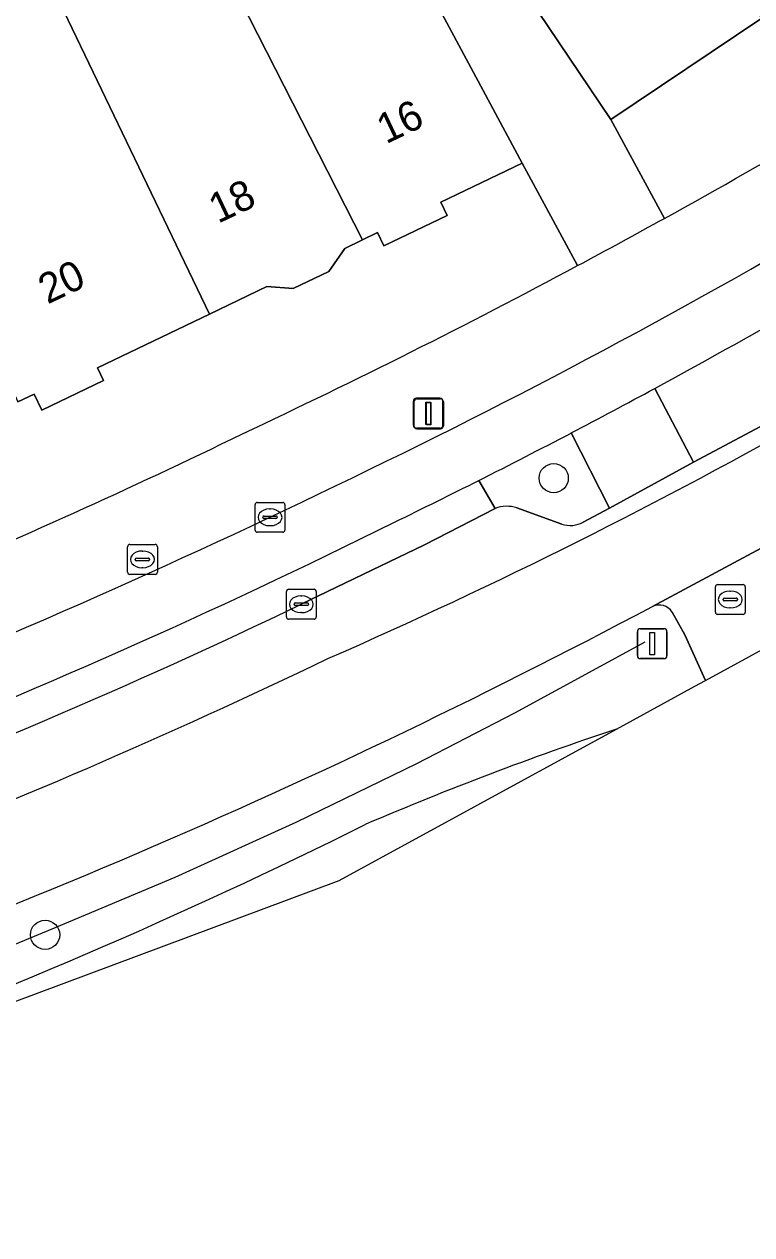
# Model space of a CAD drawing. Extents: x 161798 to 162385, y 382315 to 382833.
# Drawn here: x 162295.9 to 162320.26, y 382494.42 to 382534.95 of the extents above; entities that cross this region are included whole.
import ezdxf

# ---------------------------------------------------------------- set-up
doc = ezdxf.new("R2010")
doc.units = 0
for name, color, linetype in [('IMGEO_Afsluitpaal', 7, 'Continuous'), ('IMGEO_Berm_groen', 7, 'Continuous'), ('IMGEO_Berm_open', 7, 'Continuous'), ('IMGEO_Boom', 7, 'Continuous'), ('IMGEO_Brandkraan', 7, 'Continuous'), ('IMGEO_Erf', 7, 'Continuous'), ('IMGEO_Fietspad_open', 7, 'Continuous'), ('IMGEO_Hek', 7, 'Continuous'), ('IMGEO_Kolk', 7, 'Continuous'), ('IMGEO_Lichtmast', 7, 'Continuous'), ('IMGEO_Pand', 7, 'Continuous'), ('IMGEO_Pand_nummerreeks', 7, 'Continuous'), ('IMGEO_Parkeervlak_open', 7, 'Continuous'), ('IMGEO_Rijbaan_lokaal_gesloten', 7, 'Continuous'), ('IMGEO_Rioolput', 7, 'Continuous'), ('IMGEO_Voetpad_open', 7, 'Continuous')]:
    doc.layers.add(name, color=color, linetype=linetype)

msp = doc.modelspace()

# ---------------------------------------------------------------- linework, layer by layer
at = {"layer": 'IMGEO_Afsluitpaal'}
for p, q in [((162316.526, 382514.711), (162317.316, 382514.711)), ((162317.316, 382514.711), (162316.526, 382514.711)), ((162316.426, 382513.811), (162316.426, 382514.611)), ((162316.426, 382514.611), (162316.426, 382513.811)), ((162317.416, 382514.611), (162317.416, 382513.811)), ((162317.416, 382513.811), (162317.416, 382514.611)), ((162317.316, 382513.711), (162316.526, 382513.711)), ((162316.526, 382513.711), (162317.316, 382513.711))]:
    msp.add_line(p, q, dxfattribs=at)
msp.add_lwpolyline([(162316.846, 382514.586), (162316.996, 382514.586), (162316.996, 382513.836), (162316.846, 382513.836), (162316.846, 382514.586)], dxfattribs=at)
for centre, start, end in [((162316.526, 382514.611), 90, 180), ((162316.526, 382514.611), 90, 180), ((162317.316, 382514.611), 0, 90), ((162317.316, 382514.611), 360, 90), ((162316.526, 382513.811), 180, 270), ((162316.526, 382513.811), 180, 270), ((162317.316, 382513.811), 270, 0), ((162317.316, 382513.811), 270, 0)]:
    msp.add_arc(centre, 0.1, start, end, dxfattribs=at)
at = {"layer": 'IMGEO_Berm_groen'}
for points in [[(162317.011, 382522.756), (162318.304, 382520.283), (162320.545, 382521.48)], [(162314.611, 382518.275), (162315.489, 382518.746), (162314.209, 382521.262)], [(162311.121, 382519.675), (162311.668, 382518.74)], [(162312.395, 382518.754), (162313.899, 382518.211)], [(162318.707, 382512.98), (162318.014, 382514.508), (162317.596, 382515.264)], [(162315.724, 382511.35), (162318.346, 382512.783), (162318.707, 382512.98)]]:
    msp.add_lwpolyline(points, dxfattribs=at)
for centre, radius, start, end in [((162212.702, 382715.356), 219.032, 298.43923, 299.85868), ((162221.302, 382698.243), 199.885, 296.70215, 297.69737), ((162312.052, 382517.692), 1.116, 72.0982, 110.1083), ((162314.18, 382519.082), 0.915, 252.1503, 298.1225), ((162209.611, 382717.286), 228.587, 288.0915, 298.00122), ((162317.147, 382514.963), 0.541, 33.8411, 113.6781), ((162350.004, 382408.425), 108.483, 108.42053, 113.16074), ((162224.976, 382673.566), 184.772, 290.05685, 296.47061)]:
    msp.add_arc(centre, radius, start, end, dxfattribs=at)
at = {"layer": 'IMGEO_Berm_open'}
msp.add_lwpolyline([(162305.176, 382515.528), (162309.3, 382517.521), (162311.668, 382518.74), (162311.121, 382519.675)], dxfattribs=at)
for centre, radius, start, end in [((162214.908, 382710.61), 213.806, 295.89878, 296.7437), ((162206.452, 382722.991), 228.647, 291.37391, 296.44995), ((162212.514, 382708.567), 214.126, 290.59577, 295.64179)]:
    msp.add_arc(centre, radius, start, end, dxfattribs=at)
at = {"layer": 'IMGEO_Boom'}
for centre in [(162313.626, 382519.751), (162296.597, 382504.464)]:
    msp.add_circle(centre, 0.489, dxfattribs=at)
at = {"layer": 'IMGEO_Brandkraan'}
for p, q in [((162299.431, 382517.531), (162300.283, 382517.531)), ((162299.356, 382516.605), (162299.356, 382517.457)), ((162299.658, 382517.074), (162300.056, 382517.074)), ((162299.844, 382517.311), (162299.869, 382517.311)), ((162300.357, 382517.457), (162300.357, 382516.605)), ((162299.615, 382517.025), (162299.615, 382517.037)), ((162300.053, 382516.988), (162299.655, 382516.988)), ((162299.867, 382516.751), (162299.842, 382516.751)), ((162300.099, 382517.037), (162300.099, 382517.025)), ((162300.283, 382516.531), (162299.431, 382516.531))]:
    msp.add_line(p, q, dxfattribs=at)
for points in [[(162299.431, 382517.531), (162300.283, 382517.531)], [(162299.356, 382516.605), (162299.356, 382517.457)], [(162300.357, 382517.457), (162300.357, 382516.605)], [(162300.283, 382516.531), (162299.431, 382516.531)]]:
    msp.add_lwpolyline(points, dxfattribs=at)
for centre, radius, start, end in [((162299.433, 382517.455), 0.0765, 91.552, 178.448), ((162299.433, 382517.455), 0.0765, 91.552, 178.448), ((162300.281, 382517.455), 0.0765, 1.552, 88.448), ((162300.281, 382517.455), 0.0765, 1.552, 88.448), ((162299.655, 382517.034), 0.0403, 85.8775, 175.7526), ((162300.06, 382517.036), 0.0386, 1.7309, 96.639), ((162299.652, 382517.024), 0.0366, 178.938, 274.7102), ((162300.056, 382517.031), 0.043, 264.8664, 352.4533), ((162299.433, 382516.607), 0.0765, 181.552, 268.448), ((162299.433, 382516.607), 0.0765, 181.552, 268.448), ((162300.281, 382516.607), 0.0765, 271.552, 358.448), ((162300.281, 382516.607), 0.0765, 271.552, 358.448)]:
    msp.add_arc(centre, radius, start, end, dxfattribs=at)
for centre, major_axis, ratio, start_param, end_param in [((162299.843, 382517.031), (-0.387, 0.002), 0.722429, 4.712389, 7.853982), ((162299.868, 382517.031), (-0.39, 0.002), 0.717154, 1.570796, 4.712389)]:
    msp.add_ellipse(centre, major_axis=major_axis, ratio=ratio, start_param=start_param, end_param=end_param, dxfattribs=at)
at = {"layer": 'IMGEO_Erf'}
for points in [[(162346.72, 382549.876), (162345.715, 382551.865), (162340.868, 382548.619), (162335.814, 382545.234), (162330.692, 382541.802), (162328.616, 382540.412), (162325.649, 382538.55), (162320.592, 382535.151), (162315.54, 382531.754), (162317.337, 382528.447)], [(162314.427, 382526.864), (162312.565, 382530.293), (162309.842, 382528.985), (162310.056, 382528.539), (162307.938, 382527.522), (162307.723, 382527.969), (162307.223, 382527.729), (162306.628, 382527.443), (162306.099, 382526.669), (162304.907, 382526.097), (162304.017, 382526.164), (162302.098, 382525.243), (162298.349, 382523.442), (162298.553, 382523.017), (162296.494, 382522.029), (162296.236, 382522.566), (162295.69, 382522.304)]]:
    msp.add_lwpolyline(points, dxfattribs=at)
for centre, radius, start, end in [((162201.49, 382738.187), 239.607, 298.91335, 301.88739), ((162201.544, 382737.948), 239.372, 295.13208, 298.13684), ((162213.266, 382705.461), 205.007, 289.04039, 296.02246)]:
    msp.add_arc(centre, radius, start, end, dxfattribs=at)
at = {"layer": 'IMGEO_Fietspad_open'}
for points in [[(162318.304, 382520.283), (162317.011, 382522.756)], [(162314.209, 382521.262), (162315.489, 382518.746), (162318.304, 382520.283)], [(162320.572, 382517.411), (162316.93, 382515.458)], [(162317.596, 382515.264), (162318.014, 382514.508), (162318.707, 382512.98), (162321.604, 382514.564)]]:
    msp.add_lwpolyline(points, dxfattribs=at)
for centre, radius, start, end in [((162210.896, 382719.34), 221.458, 295.84931, 301.04157), ((162212.702, 382715.356), 219.032, 298.43923, 299.85868), ((162212.789, 382714.851), 218.547, 297.64987, 298.48237), ((162212.789, 382714.851), 218.547, 297.64987, 298.48237), ((162221.302, 382698.243), 199.885, 296.70215, 297.69737), ((162186.757, 382767.203), 275.058, 291.84588, 296.0275), ((162214.908, 382710.61), 213.806, 295.89878, 296.7437), ((162206.452, 382722.991), 228.647, 291.37391, 296.44995), ((162317.147, 382514.963), 0.541, 33.8411, 113.6781)]:
    msp.add_arc(centre, radius, start, end, dxfattribs=at)
at = {"layer": 'IMGEO_Hek'}
msp.add_lwpolyline([(162316.673, 382514.262), (162312.308, 382511.879), (162309.031, 382510.186), (162305.011, 382508.232), (162300.94, 382506.386), (162296.821, 382504.651), (162293.878, 382503.434), (162290.971, 382502.298), (162287.319, 382500.957), (162284.503, 382500)], dxfattribs=at)
at = {"layer": 'IMGEO_Kolk'}
for p, q in [((162303.628, 382518.014), (162303.628, 382518.866)), ((162303.703, 382518.94), (162304.555, 382518.94)), ((162304.116, 382518.72), (162304.141, 382518.72)), ((162304.629, 382518.866), (162304.629, 382518.014)), ((162303.887, 382518.434), (162303.887, 382518.446)), ((162304.325, 382518.397), (162303.927, 382518.397)), ((162303.93, 382518.483), (162304.328, 382518.483)), ((162304.371, 382518.446), (162304.371, 382518.434)), ((162304.555, 382517.94), (162303.703, 382517.94)), ((162304.139, 382518.16), (162304.114, 382518.16)), ((162304.675, 382515.103), (162304.675, 382515.955)), ((162304.75, 382516.029), (162305.602, 382516.029)), ((162305.676, 382515.955), (162305.676, 382515.103)), ((162304.934, 382515.523), (162304.934, 382515.535)), ((162305.372, 382515.486), (162304.974, 382515.486)), ((162304.977, 382515.572), (162305.375, 382515.572)), ((162305.163, 382515.809), (162305.188, 382515.809)), ((162305.418, 382515.535), (162305.418, 382515.523)), ((162305.186, 382515.249), (162305.161, 382515.249)), ((162305.602, 382515.029), (162304.75, 382515.029))]:
    msp.add_line(p, q, dxfattribs=at)
for points in [[(162303.628, 382518.014), (162303.628, 382518.866)], [(162303.703, 382518.94), (162304.555, 382518.94)], [(162304.629, 382518.866), (162304.629, 382518.014)], [(162304.555, 382517.94), (162303.703, 382517.94)], [(162304.675, 382515.103), (162304.675, 382515.955)], [(162304.75, 382516.029), (162305.602, 382516.029)], [(162305.676, 382515.955), (162305.676, 382515.103)], [(162305.602, 382515.029), (162304.75, 382515.029)]]:
    msp.add_lwpolyline(points, dxfattribs=at)
for centre, radius, start, end in [((162303.705, 382518.864), 0.0765, 91.552, 178.448), ((162303.705, 382518.864), 0.0765, 91.552, 178.448), ((162304.553, 382518.864), 0.0765, 1.552, 88.448), ((162304.553, 382518.864), 0.0765, 1.552, 88.448), ((162303.927, 382518.443), 0.0403, 85.8775, 175.7526), ((162303.924, 382518.433), 0.0366, 178.938, 274.7102), ((162304.328, 382518.44), 0.043, 264.8664, 352.4533), ((162304.332, 382518.445), 0.0386, 1.7309, 96.639), ((162303.705, 382518.016), 0.0765, 181.552, 268.448), ((162303.705, 382518.016), 0.0765, 181.552, 268.448), ((162304.553, 382518.016), 0.0765, 271.552, 358.448), ((162304.553, 382518.016), 0.0765, 271.552, 358.448), ((162304.752, 382515.953), 0.0765, 91.552, 178.448), ((162304.752, 382515.953), 0.0765, 91.552, 178.448), ((162305.6, 382515.953), 0.0765, 1.552, 88.448), ((162305.6, 382515.953), 0.0765, 1.552, 88.448), ((162304.974, 382515.532), 0.0403, 85.8775, 175.7526), ((162304.971, 382515.522), 0.0366, 178.938, 274.7102), ((162305.375, 382515.529), 0.043, 264.8664, 352.4533), ((162305.379, 382515.534), 0.0386, 1.7309, 96.639), ((162304.752, 382515.105), 0.0765, 181.552, 268.448), ((162304.752, 382515.105), 0.0765, 181.552, 268.448), ((162305.6, 382515.105), 0.0765, 271.552, 358.448), ((162305.6, 382515.105), 0.0765, 271.552, 358.448)]:
    msp.add_arc(centre, radius, start, end, dxfattribs=at)
for centre, major_axis, ratio, start_param, end_param in [((162304.115, 382518.44), (-0.387, 0.002), 0.722429, 4.712389, 7.853982), ((162304.14, 382518.44), (-0.39, 0.002), 0.717154, 1.570796, 4.712389), ((162305.162, 382515.529), (-0.387, 0.002), 0.722429, 4.712389, 7.853982), ((162305.187, 382515.529), (-0.39, 0.002), 0.717154, 1.570796, 4.712389)]:
    msp.add_ellipse(centre, major_axis=major_axis, ratio=ratio, start_param=start_param, end_param=end_param, dxfattribs=at)
at = {"layer": 'IMGEO_Lichtmast'}
for p, q in [((162309.028, 382522.424), (162309.818, 382522.424)), ((162309.818, 382522.424), (162309.028, 382522.424)), ((162309.046, 382522.405), (162309.836, 382522.405)), ((162309.836, 382522.405), (162309.046, 382522.405)), ((162308.928, 382521.524), (162308.928, 382522.324)), ((162308.928, 382522.324), (162308.928, 382521.524)), ((162308.946, 382521.505), (162308.946, 382522.305)), ((162308.946, 382522.305), (162308.946, 382521.505)), ((162309.918, 382522.324), (162309.918, 382521.524)), ((162309.918, 382521.524), (162309.918, 382522.324)), ((162309.936, 382522.305), (162309.936, 382521.505)), ((162309.936, 382521.505), (162309.936, 382522.305)), ((162309.818, 382521.424), (162309.028, 382521.424)), ((162309.028, 382521.424), (162309.818, 382521.424)), ((162309.836, 382521.405), (162309.046, 382521.405)), ((162309.046, 382521.405), (162309.836, 382521.405))]:
    msp.add_line(p, q, dxfattribs=at)
for points in [[(162309.348, 382522.299), (162309.498, 382522.299), (162309.498, 382521.549), (162309.348, 382521.549), (162309.348, 382522.299)], [(162309.366, 382522.28), (162309.516, 382522.28), (162309.516, 382521.53), (162309.366, 382521.53), (162309.366, 382522.28)]]:
    msp.add_lwpolyline(points, dxfattribs=at)
for centre, start, end in [((162309.028, 382522.324), 90, 180), ((162309.028, 382522.324), 90, 180), ((162309.046, 382522.305), 90, 180), ((162309.046, 382522.305), 90, 180), ((162309.818, 382522.324), 0, 90), ((162309.818, 382522.324), 360, 90), ((162309.836, 382522.305), 0, 90), ((162309.836, 382522.305), 360, 90), ((162309.028, 382521.524), 180, 270), ((162309.028, 382521.524), 180, 270), ((162309.818, 382521.524), 270, 0), ((162309.818, 382521.524), 270, 0), ((162309.046, 382521.505), 180, 270), ((162309.046, 382521.505), 180, 270), ((162309.836, 382521.505), 270, 0), ((162309.836, 382521.505), 270, 0)]:
    msp.add_arc(centre, 0.1, start, end, dxfattribs=at)
at = {"layer": 'IMGEO_Pand'}
for points in [[(162315.346, 382542.955), (162310.295, 382539.557), (162312.751, 382535.904), (162315.54, 382531.754), (162320.592, 382535.151)], [(162301.486, 382539.008), (162301.991, 382538.01), (162303.138, 382535.744), (162307.223, 382527.729), (162307.723, 382527.969), (162307.938, 382527.522), (162310.056, 382528.539), (162309.842, 382528.985), (162312.565, 382530.293), (162310.201, 382534.699), (162306.267, 382542.03), (162303.953, 382540.788), (162304.142, 382540.434)], [(162301.486, 382539.008), (162296.602, 382536.668), (162297.096, 382535.665), (162302.098, 382525.243), (162304.017, 382526.164), (162304.907, 382526.097), (162306.099, 382526.669), (162306.628, 382527.443), (162307.223, 382527.729), (162303.138, 382535.744), (162301.991, 382538.01)], [(162292.064, 382530.429), (162295.69, 382522.304), (162296.236, 382522.566), (162296.494, 382522.029), (162298.553, 382523.017), (162298.349, 382523.442), (162302.098, 382525.243), (162297.096, 382535.665), (162296.602, 382536.668), (162293.499, 382535.175), (162295.088, 382531.885)]]:
    msp.add_lwpolyline(points, close=True, dxfattribs=at)
at = {"layer": 'IMGEO_Parkeervlak_open'}
for points in [[(162320.545, 382521.48), (162318.304, 382520.283), (162315.489, 382518.746), (162314.611, 382518.275)], [(162311.668, 382518.74), (162309.3, 382517.521), (162305.176, 382515.528)], [(162313.899, 382518.211), (162312.395, 382518.754)]]:
    msp.add_lwpolyline(points, dxfattribs=at)
for centre, radius, start, end in [((162234.956, 382676.314), 177.473, 293.62008, 299.58768), ((162312.052, 382517.692), 1.116, 72.0982, 110.1083), ((162314.18, 382519.082), 0.915, 252.1503, 298.1225), ((162212.514, 382708.567), 214.126, 290.59577, 295.64179), ((162212.975, 382707.284), 214.794, 286.25569, 295.68276)]:
    msp.add_arc(centre, radius, start, end, dxfattribs=at)
at = {"layer": 'IMGEO_Rijbaan_lokaal_gesloten'}
for points in [[(162316.93, 382515.458), (162320.572, 382517.411)], [(162050.268, 382372.421), (162072.514, 382380.58), (162108.457, 382405.716), (162118.152, 382417.002), (162130.306, 382431.424), (162145.022, 382444.832), (162160.813, 382456.745), (162180.588, 382467.067), (162185.966, 382468.979), (162201.279, 382474.422), (162245.387, 382486.842), (162282.905, 382497.501), (162306.448, 382506.279), (162315.724, 382511.35)]]:
    msp.add_lwpolyline(points, dxfattribs=at)
for centre, radius, start, end in [((162234.956, 382676.314), 177.473, 293.62008, 299.58768), ((162209.611, 382717.286), 228.587, 288.0915, 298.00122), ((162212.975, 382707.284), 214.794, 286.25569, 295.68276), ((162350.004, 382408.425), 108.483, 108.42053, 113.16074), ((162224.976, 382673.566), 184.772, 290.05685, 296.47061)]:
    msp.add_arc(centre, radius, start, end, dxfattribs=at)
at = {"layer": 'IMGEO_Rioolput'}
for p, q in [((162319.037, 382515.263), (162319.037, 382516.115)), ((162319.112, 382516.189), (162319.964, 382516.189)), ((162319.525, 382515.969), (162319.55, 382515.969)), ((162320.038, 382516.115), (162320.038, 382515.263)), ((162319.296, 382515.683), (162319.296, 382515.695)), ((162319.734, 382515.646), (162319.336, 382515.646)), ((162319.339, 382515.732), (162319.737, 382515.732)), ((162319.78, 382515.695), (162319.78, 382515.683)), ((162319.964, 382515.189), (162319.112, 382515.189)), ((162319.548, 382515.409), (162319.523, 382515.409))]:
    msp.add_line(p, q, dxfattribs=at)
for points in [[(162319.037, 382515.263), (162319.037, 382516.115)], [(162319.112, 382516.189), (162319.964, 382516.189)], [(162320.038, 382516.115), (162320.038, 382515.263)], [(162319.964, 382515.189), (162319.112, 382515.189)]]:
    msp.add_lwpolyline(points, dxfattribs=at)
for centre, radius, start, end in [((162319.114, 382516.113), 0.0765, 91.552, 178.448), ((162319.114, 382516.113), 0.0765, 91.552, 178.448), ((162319.962, 382516.113), 0.0765, 1.552, 88.448), ((162319.962, 382516.113), 0.0765, 1.552, 88.448), ((162319.336, 382515.692), 0.0403, 85.8775, 175.7526), ((162319.333, 382515.682), 0.0366, 178.938, 274.7102), ((162319.737, 382515.689), 0.043, 264.8664, 352.4533), ((162319.741, 382515.694), 0.0386, 1.7309, 96.639), ((162319.114, 382515.265), 0.0765, 181.552, 268.448), ((162319.114, 382515.265), 0.0765, 181.552, 268.448), ((162319.962, 382515.265), 0.0765, 271.552, 358.448), ((162319.962, 382515.265), 0.0765, 271.552, 358.448)]:
    msp.add_arc(centre, radius, start, end, dxfattribs=at)
for centre, major_axis, ratio, start_param, end_param in [((162319.524, 382515.689), (-0.387, 0.002), 0.722429, 4.712389, 7.853982), ((162319.549, 382515.689), (-0.39, 0.002), 0.717154, 1.570796, 4.712389)]:
    msp.add_ellipse(centre, major_axis=major_axis, ratio=ratio, start_param=start_param, end_param=end_param, dxfattribs=at)
at = {"layer": 'IMGEO_Voetpad_open'}
for points in [[(162305.738, 382548.084), (162304.492, 382551.509), (162304.277, 382552.099), (162301.633, 382550.675), (162306.267, 382542.03), (162310.201, 382534.699), (162312.565, 382530.293), (162314.427, 382526.864)], [(162317.337, 382528.447), (162315.54, 382531.754), (162312.751, 382535.904), (162310.295, 382539.557), (162305.738, 382548.084)]]:
    msp.add_lwpolyline(points, dxfattribs=at)
for centre, radius, start, end in [((162201.49, 382738.187), 239.607, 298.91335, 301.88739), ((162210.896, 382719.34), 221.458, 295.84931, 301.04157), ((162199.222, 382742.109), 244.136, 298.15685, 298.93431), ((162199.222, 382742.109), 244.136, 298.15685, 298.93431), ((162201.544, 382737.948), 239.372, 295.13208, 298.13684), ((162213.266, 382705.461), 205.007, 289.04039, 296.02246), ((162186.757, 382767.203), 275.058, 291.84588, 296.0275)]:
    msp.add_arc(centre, radius, start, end, dxfattribs=at)

# ---------------------------------------------------------------- texts
at = {"layer": 'IMGEO_Pand_nummerreeks'}
for s, rotation, p in [('16', 25.3362, (162308.01, 382530.924)), ('18', 25.3362, (162302.386, 382528.261)), ('20', 25.3341, (162296.679, 382525.56))]:
    msp.add_text(s, height=1, rotation=rotation, dxfattribs=at).set_placement(p)

doc.saveas('drawing.dxf')
